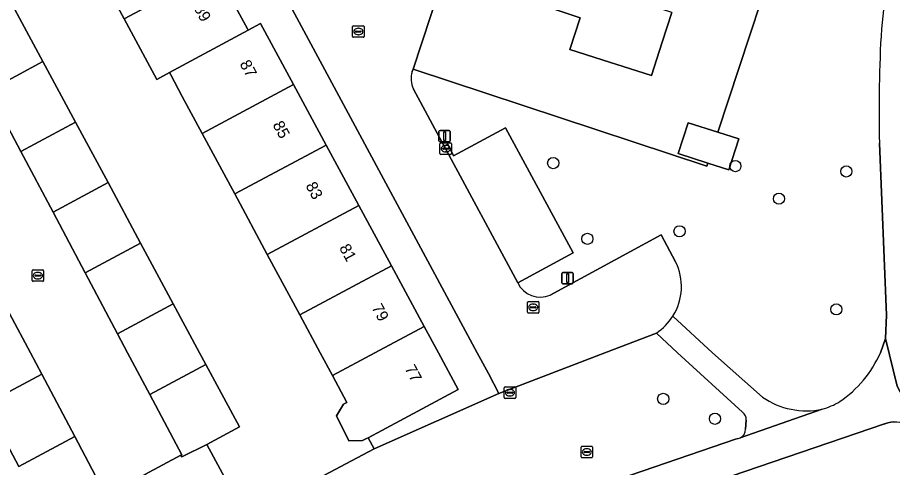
# Model space of a CAD drawing. Extents: x 157793 to 159380, y 380877 to 382313.
# Drawn here: x 159011.2 to 159087.5, y 381740 to 381779.3 of the extents above; entities that cross this region are included whole.
import ezdxf

# ---------------------------------------------------------------- set-up
doc = ezdxf.new("R2010")
doc.units = 0
for name, color, linetype in [('IMGEO_Boom', 7, 'Continuous'), ('IMGEO_Brandkraan', 7, 'Continuous'), ('IMGEO_Erf', 7, 'Continuous'), ('IMGEO_Fietspad_gesloten', 7, 'Continuous'), ('IMGEO_Groenvoorziening', 7, 'Continuous'), ('IMGEO_Kolk', 7, 'Continuous'), ('IMGEO_Lichtmast', 7, 'Continuous'), ('IMGEO_Pand', 7, 'Continuous'), ('IMGEO_Pand_nummerreeks', 7, 'Continuous'), ('IMGEO_Parkeervlak_open', 7, 'Continuous'), ('IMGEO_Rijbaan_lokaal_open', 7, 'Continuous'), ('IMGEO_Rioolput', 7, 'Continuous'), ('IMGEO_Voetpad_open', 7, 'Continuous')]:
    doc.layers.add(name, color=color, linetype=linetype)

msp = doc.modelspace()

# ---------------------------------------------------------------- linework, layer by layer
at = {"layer": 'IMGEO_Boom'}
for centre in [(159057.909, 381766.558), (159073.797, 381766.297), (159083.471, 381765.829), (159077.596, 381763.451), (159060.891, 381759.945), (159068.926, 381760.604), (159082.6, 381753.787), (159067.506, 381745.978), (159072.015, 381744.236)]:
    msp.add_circle(centre, 0.489, dxfattribs=at)
at = {"layer": 'IMGEO_Brandkraan'}
for p, q in [((159053.639, 381746.095), (159053.639, 381746.947)), ((159053.714, 381747.021), (159054.566, 381747.021)), ((159054.127, 381746.801), (159054.152, 381746.801)), ((159054.64, 381746.947), (159054.64, 381746.095)), ((159054.566, 381746.021), (159053.714, 381746.021)), ((159053.898, 381746.515), (159053.898, 381746.527)), ((159054.336, 381746.478), (159053.938, 381746.478)), ((159053.941, 381746.564), (159054.339, 381746.564)), ((159054.15, 381746.241), (159054.125, 381746.241)), ((159054.382, 381746.527), (159054.382, 381746.515))]:
    msp.add_line(p, q, dxfattribs=at)
for points in [[(159053.639, 381746.095), (159053.639, 381746.947)], [(159053.714, 381747.021), (159054.566, 381747.021)], [(159054.64, 381746.947), (159054.64, 381746.095)], [(159054.566, 381746.021), (159053.714, 381746.021)]]:
    msp.add_lwpolyline(points, dxfattribs=at)
for centre, radius, start, end in [((159053.716, 381746.945), 0.0765, 91.55205, 178.44795), ((159053.716, 381746.945), 0.0765, 91.55205, 178.44795), ((159054.564, 381746.945), 0.0765, 1.55205, 88.44795), ((159054.564, 381746.945), 0.0765, 1.55205, 88.44795), ((159053.716, 381746.097), 0.0765, 181.55205, 268.44795), ((159053.716, 381746.097), 0.0765, 181.55205, 268.44795), ((159053.938, 381746.524), 0.0403, 85.87752, 175.75265), ((159053.935, 381746.514), 0.0366, 178.93798, 274.71019), ((159054.339, 381746.521), 0.043, 264.86636, 352.45326), ((159054.343, 381746.526), 0.0386, 1.73085, 96.63898), ((159054.564, 381746.097), 0.0765, 271.55205, 358.44795), ((159054.564, 381746.097), 0.0765, 271.55205, 358.44795)]:
    msp.add_arc(centre, radius, start, end, dxfattribs=at)
for centre, major_axis, ratio, start_param, end_param in [((159054.126, 381746.521), (-0.387, 0.002), 0.722429, 4.712389, 7.853982), ((159054.151, 381746.521), (-0.39, 0.002), 0.717154, 1.570796, 4.712389)]:
    msp.add_ellipse(centre, major_axis=major_axis, ratio=ratio, start_param=start_param, end_param=end_param, dxfattribs=at)
at = {"layer": 'IMGEO_Erf'}
for points in [[(159075.974, 381866.892), (159059.531, 381816.868), (159045.688, 381774.756), (159071.299, 381766.292), (159071.386, 381766.556), (159068.822, 381767.383), (159069.694, 381770.085), (159072.274, 381769.253), (159085.348, 381808.976)], [(158961.476, 381788.79), (158982.013, 381750), (158995.444, 381724.631), (158996.272, 381723.067), (158999.055, 381724.051), (158999.594, 381726.098), (159004.721, 381727.909), (159018.798, 381733.27), (159017.087, 381736.558), (159018.893, 381737.529), (159016.213, 381742.701), (159011.306, 381740.079), (159008.418, 381745.522), (159006.043, 381750), (159005.602, 381750.832), (159002.787, 381756.139), (159000, 381761.393), (158999.975, 381761.441), (158997.161, 381766.745), (158994.324, 381772.093), (158991.51, 381777.397), (158988.692, 381782.711)], [(159031.056, 381735.642), (159042.313, 381741.602), (159041.771, 381742.586), (159041.621, 381742.506), (159041.296, 381742.332), (159040.103, 381742.322), (159039.013, 381744.501), (159039.625, 381745.505), (159039.923, 381745.665), (159038.66, 381748.014), (159037.593, 381750), (159035.818, 381753.303), (159032.981, 381758.58), (159030.138, 381763.868), (159027.3, 381769.149), (159025.569, 381772.37), (159024.556, 381774.254), (159024.446, 381774.458), (159023.34, 381773.864), (159020.497, 381779.152), (159017.659, 381784.433)], [(159010.573, 381780.713), (159013.413, 381775.429), (159016.26, 381770.134), (159019.093, 381764.862), (159021.936, 381759.574), (159024.782, 381754.278), (159027.082, 381750), (159027.627, 381748.986), (159030.564, 381743.522), (159027.712, 381741.989), (159030.232, 381737.299)], [(159068.247, 381779.71), (159067.419, 381777.125), (159066.48, 381774.193), (159062.168, 381775.583), (159059.37, 381776.485), (159060.263, 381779.238), (159058.089, 381779.957)]]:
    msp.add_lwpolyline(points, dxfattribs=at)
msp.add_lwpolyline([(159024.909, 381799.053), (159017.924, 381812.047), (159014.241, 381810.006), (159017.152, 381804.574), (159019.985, 381799.287), (159022.819, 381794), (159025.653, 381788.712), (159028.491, 381783.416), (159030.209, 381780.209), (159031.242, 381778.282), (159031.314, 381778.148), (159032.402, 381778.732), (159035.278, 381773.405), (159038.125, 381768.129), (159040.974, 381762.851), (159043.821, 381757.576), (159046.67, 381752.299), (159047.911, 381750), (159049.639, 381746.798), (159041.771, 381742.586), (159042.313, 381741.602), (159053.185, 381746.457), (159052.258, 381748.181), (159051.28, 381750)], close=True, dxfattribs=at)
at = {"layer": 'IMGEO_Fietspad_gesloten'}
for points in [[(159086.361, 381768.284), (159086.988, 381753.283), (159086.896, 381751.252), (159087.903, 381747.072), (159090.287, 381742.564), (159090.416, 381742.333), (159092.297, 381738.825), (159094.688, 381734.368)], [(159076.157, 381746.13), (159071.797, 381750), (159068.356, 381753.205)], [(159066.909, 381751.724), (159068.744, 381750), (159074.43, 381744.804)], [(159086.803, 381743.799), (159086.827, 381743.807), (159087.081, 381743.881), (159087.341, 381743.931), (159087.604, 381743.958), (159087.868, 381743.961), (159088.132, 381743.941), (159088.392, 381743.897), (159088.648, 381743.83), (159088.897, 381743.741), (159089.137, 381743.63), (159089.366, 381743.497), (159089.582, 381743.345), (159089.784, 381743.174), (159089.97, 381742.986), (159090.138, 381742.782), (159090.287, 381742.564), (159087.903, 381747.072), (159086.896, 381751.252), (159086.443, 381750)], [(159081.377, 381745.078), (159074.202, 381742.569)], [(159074.202, 381742.569), (159081.377, 381745.078)], [(159001.569, 381714.717), (159011.283, 381718.032), (159073.424, 381739.234), (159086.803, 381743.799)], [(159074.745, 381744.114), (159074.682, 381743.327)], [(159073.898, 381742.496), (159000.844, 381717.436), (159000, 381717.165), (158999.064, 381717.004)]]:
    msp.add_lwpolyline(points, dxfattribs=at)
for centre, radius, start, end in [((159213.992, 381766.223), 128.028, 166.61056, 174.60101), ((159202.33, 381771.292), 116.008, 176.55196, 181.48577), ((159064.264, 381755.756), 4.822, 303.26835, 328.06223), ((159077.242, 381754.04), 10.049, 304.23757, 336.29143), ((159079.984, 381751.641), 6.709, 235.22552, 281.9858), ((159079.738, 381750.969), 6.114, 285.55161, 301.10025), ((159073.897, 381744.144), 0.848, 357.97943, 51.09603), ((159073.855, 381743.32), 0.827, 294.79269, 0.51961), ((159073.856, 381743.341), 0.846, 272.85493, 294.15079)]:
    msp.add_arc(centre, radius, start, end, dxfattribs=at)
at = {"layer": 'IMGEO_Groenvoorziening'}
for points in [[(159085.348, 381808.976), (159072.274, 381769.253), (159074.087, 381768.669), (159073.215, 381765.966), (159071.386, 381766.556), (159071.299, 381766.292), (159045.688, 381774.756), (159045.622, 381774.547)], [(159045.736, 381773.021), (159048.414, 381768.048), (159048.721, 381768.203), (159049.224, 381767.185), (159053.766, 381769.644), (159059.647, 381758.725), (159054.818, 381756.112)], [(159086.443, 381750), (159086.896, 381751.252), (159086.988, 381753.283), (159086.361, 381768.284)], [(159057.654, 381755.039), (159067.329, 381760.286), (159068.583, 381757.949)], [(159068.356, 381753.205), (159071.797, 381750), (159076.157, 381746.13)], [(159074.43, 381744.804), (159068.744, 381750), (159066.909, 381751.724), (159062.417, 381750), (159053.185, 381746.457), (159042.313, 381741.602), (159031.056, 381735.642), (159030.232, 381737.299), (159024.908, 381734.474), (159019.629, 381731.673), (159018.798, 381733.27), (159004.721, 381727.909), (158999.594, 381726.098), (158999.055, 381724.051), (158996.272, 381723.067), (158996.987, 381721.716), (158999.064, 381717.004), (159000, 381717.165), (159000.844, 381717.436), (159073.898, 381742.496)], [(159087.604, 381743.958), (159087.341, 381743.931), (159087.081, 381743.881), (159086.827, 381743.807), (159086.803, 381743.799), (159073.424, 381739.234)], [(159074.682, 381743.327), (159074.745, 381744.114)]]:
    msp.add_lwpolyline(points, dxfattribs=at)
for centre, radius, start, end in [((159213.992, 381766.223), 128.028, 166.61056, 174.60101), ((159202.33, 381771.292), 116.008, 176.55196, 181.48577), ((159047.505, 381773.92), 1.985, 161.59933, 206.94537), ((159064.238, 381755.779), 4.856, 327.98553, 26.53546), ((159056.781, 381757.017), 2.162, 204.7403, 293.81145), ((159077.242, 381754.04), 10.049, 304.23757, 336.29143), ((159079.984, 381751.641), 6.709, 235.22552, 281.9858), ((159079.738, 381750.969), 6.114, 285.55161, 301.10025), ((159073.897, 381744.144), 0.848, 357.97943, 51.09603), ((159073.855, 381743.32), 0.827, 294.79269, 0.51961), ((159073.856, 381743.341), 0.846, 272.85493, 294.15079)]:
    msp.add_arc(centre, radius, start, end, dxfattribs=at)
at = {"layer": 'IMGEO_Kolk'}
for p, q in [((159048.04, 381767.388), (159048.04, 381768.24)), ((159048.115, 381768.314), (159048.967, 381768.314)), ((159048.528, 381768.094), (159048.553, 381768.094)), ((159049.041, 381768.24), (159049.041, 381767.388)), ((159048.967, 381767.314), (159048.115, 381767.314)), ((159048.299, 381767.808), (159048.299, 381767.82)), ((159048.737, 381767.771), (159048.339, 381767.771)), ((159048.342, 381767.857), (159048.74, 381767.857)), ((159048.551, 381767.534), (159048.526, 381767.534)), ((159048.783, 381767.82), (159048.783, 381767.808)), ((159012.479, 381756.31), (159012.479, 381757.162)), ((159012.554, 381757.236), (159013.406, 381757.236)), ((159012.738, 381756.73), (159012.738, 381756.742)), ((159013.176, 381756.693), (159012.778, 381756.693)), ((159012.781, 381756.779), (159013.179, 381756.779)), ((159012.967, 381757.016), (159012.992, 381757.016)), ((159013.222, 381756.742), (159013.222, 381756.73)), ((159013.48, 381757.162), (159013.48, 381756.31)), ((159013.406, 381756.236), (159012.554, 381756.236)), ((159012.99, 381756.456), (159012.965, 381756.456)), ((159055.668, 381753.544), (159055.668, 381754.396)), ((159055.743, 381754.47), (159056.595, 381754.47)), ((159056.669, 381754.396), (159056.669, 381753.544)), ((159055.927, 381753.964), (159055.927, 381753.976)), ((159056.365, 381753.927), (159055.967, 381753.927)), ((159055.97, 381754.013), (159056.368, 381754.013)), ((159056.179, 381753.69), (159056.154, 381753.69)), ((159056.156, 381754.25), (159056.181, 381754.25)), ((159056.411, 381753.976), (159056.411, 381753.964)), ((159056.595, 381753.47), (159055.743, 381753.47))]:
    msp.add_line(p, q, dxfattribs=at)
for points in [[(159048.04, 381767.388), (159048.04, 381768.24)], [(159048.115, 381768.314), (159048.967, 381768.314)], [(159049.041, 381768.24), (159049.041, 381767.388)], [(159048.967, 381767.314), (159048.115, 381767.314)], [(159012.479, 381756.31), (159012.479, 381757.162)], [(159012.554, 381757.236), (159013.406, 381757.236)], [(159013.48, 381757.162), (159013.48, 381756.31)], [(159013.406, 381756.236), (159012.554, 381756.236)], [(159055.668, 381753.544), (159055.668, 381754.396)], [(159055.743, 381754.47), (159056.595, 381754.47)], [(159056.669, 381754.396), (159056.669, 381753.544)], [(159056.595, 381753.47), (159055.743, 381753.47)]]:
    msp.add_lwpolyline(points, dxfattribs=at)
for centre, radius, start, end in [((159048.117, 381768.238), 0.0765, 91.55205, 178.44795), ((159048.117, 381768.238), 0.0765, 91.55205, 178.44795), ((159048.965, 381768.238), 0.0765, 1.55205, 88.44795), ((159048.965, 381768.238), 0.0765, 1.55205, 88.44795), ((159048.117, 381767.39), 0.0765, 181.55205, 268.44795), ((159048.117, 381767.39), 0.0765, 181.55205, 268.44795), ((159048.339, 381767.817), 0.0403, 85.87752, 175.75265), ((159048.336, 381767.807), 0.0366, 178.93798, 274.71019), ((159048.74, 381767.814), 0.043, 264.86636, 352.45326), ((159048.744, 381767.819), 0.0386, 1.73085, 96.63898), ((159048.965, 381767.39), 0.0765, 271.55205, 358.44795), ((159048.965, 381767.39), 0.0765, 271.55205, 358.44795), ((159012.556, 381757.16), 0.0765, 91.55205, 178.44795), ((159012.556, 381757.16), 0.0765, 91.55205, 178.44795), ((159012.778, 381756.739), 0.0403, 85.87752, 175.75265), ((159012.775, 381756.729), 0.0366, 178.93798, 274.71019), ((159013.179, 381756.736), 0.043, 264.86636, 352.45326), ((159013.183, 381756.741), 0.0386, 1.73085, 96.63898), ((159013.404, 381757.16), 0.0765, 1.55205, 88.44795), ((159013.404, 381757.16), 0.0765, 1.55205, 88.44795), ((159012.556, 381756.312), 0.0765, 181.55205, 268.44795), ((159012.556, 381756.312), 0.0765, 181.55205, 268.44795), ((159013.404, 381756.312), 0.0765, 271.55205, 358.44795), ((159013.404, 381756.312), 0.0765, 271.55205, 358.44795), ((159055.745, 381754.394), 0.0765, 91.55205, 178.44795), ((159055.745, 381754.394), 0.0765, 91.55205, 178.44795), ((159056.593, 381754.394), 0.0765, 1.55205, 88.44795), ((159056.593, 381754.394), 0.0765, 1.55205, 88.44795), ((159055.967, 381753.973), 0.0403, 85.87752, 175.75265), ((159055.964, 381753.963), 0.0366, 178.93798, 274.71019), ((159056.368, 381753.97), 0.043, 264.86636, 352.45326), ((159056.372, 381753.975), 0.0386, 1.73085, 96.63898), ((159055.745, 381753.546), 0.0765, 181.55205, 268.44795), ((159055.745, 381753.546), 0.0765, 181.55205, 268.44795), ((159056.593, 381753.546), 0.0765, 271.55205, 358.44795), ((159056.593, 381753.546), 0.0765, 271.55205, 358.44795)]:
    msp.add_arc(centre, radius, start, end, dxfattribs=at)
for centre, major_axis, ratio, start_param, end_param in [((159048.527, 381767.814), (-0.387, 0.002), 0.722429, 4.712389, 7.853982), ((159048.552, 381767.814), (-0.39, 0.002), 0.717154, 1.570796, 4.712389), ((159012.966, 381756.736), (-0.387, 0.002), 0.722429, 4.712389, 7.853982), ((159012.991, 381756.736), (-0.39, 0.002), 0.717154, 1.570796, 4.712389), ((159056.155, 381753.97), (-0.387, 0.002), 0.722429, 4.712389, 7.853982), ((159056.18, 381753.97), (-0.39, 0.002), 0.717154, 1.570796, 4.712389)]:
    msp.add_ellipse(centre, major_axis=major_axis, ratio=ratio, start_param=start_param, end_param=end_param, dxfattribs=at)
at = {"layer": 'IMGEO_Lichtmast'}
for p, q in [((159047.947, 381768.502), (159047.947, 381769.302)), ((159047.947, 381769.302), (159047.947, 381768.502)), ((159048.047, 381769.402), (159048.837, 381769.402)), ((159048.837, 381769.402), (159048.047, 381769.402)), ((159048.937, 381769.302), (159048.937, 381768.502)), ((159048.937, 381768.502), (159048.937, 381769.302)), ((159048.837, 381768.402), (159048.047, 381768.402)), ((159048.047, 381768.402), (159048.837, 381768.402)), ((159058.666, 381756.106), (159058.666, 381756.906)), ((159058.666, 381756.906), (159058.666, 381756.106)), ((159058.766, 381757.006), (159059.556, 381757.006)), ((159059.556, 381757.006), (159058.766, 381757.006)), ((159059.656, 381756.906), (159059.656, 381756.106)), ((159059.656, 381756.106), (159059.656, 381756.906)), ((159059.556, 381756.006), (159058.766, 381756.006)), ((159058.766, 381756.006), (159059.556, 381756.006))]:
    msp.add_line(p, q, dxfattribs=at)
for points in [[(159048.367, 381769.277), (159048.517, 381769.277), (159048.517, 381768.527), (159048.367, 381768.527), (159048.367, 381769.277)], [(159059.086, 381756.881), (159059.236, 381756.881), (159059.236, 381756.131), (159059.086, 381756.131), (159059.086, 381756.881)]]:
    msp.add_lwpolyline(points, dxfattribs=at)
for centre, start, end in [((159048.047, 381769.302), 90, 180), ((159048.047, 381769.302), 90, 180), ((159048.837, 381769.302), 0, 90), ((159048.837, 381769.302), 360, 90), ((159048.047, 381768.502), 180, 270), ((159048.047, 381768.502), 180, 270), ((159048.837, 381768.502), 270, 0), ((159048.837, 381768.502), 270, 0), ((159058.766, 381756.906), 90, 180), ((159058.766, 381756.906), 90, 180), ((159059.556, 381756.906), 0, 90), ((159059.556, 381756.906), 360, 90), ((159058.766, 381756.106), 180, 270), ((159058.766, 381756.106), 180, 270), ((159059.556, 381756.106), 270, 0), ((159059.556, 381756.106), 270, 0)]:
    msp.add_arc(centre, 0.1, start, end, dxfattribs=at)
at = {"layer": 'IMGEO_Pand'}
for points in [[(159017.659, 381784.433), (159020.497, 381779.152), (159028.491, 381783.416), (159025.653, 381788.712)], [(159064.51, 381782.021), (159065.094, 381783.795), (159056.376, 381786.629), (159054.576, 381781.119), (159058.089, 381779.957), (159060.263, 381779.238), (159059.37, 381776.485), (159062.168, 381775.583), (159066.48, 381774.193), (159067.419, 381777.125), (159068.247, 381779.71), (159064.189, 381781.045)], [(159028.491, 381783.416), (159020.497, 381779.152), (159023.34, 381773.864), (159024.446, 381774.458), (159031.314, 381778.148), (159031.242, 381778.282), (159030.209, 381780.209)], [(159008.684, 381772.866), (159013.413, 381775.429), (159010.573, 381780.713), (159005.881, 381778.154)], [(159031.314, 381778.148), (159024.446, 381774.458), (159024.556, 381774.254), (159025.569, 381772.37), (159027.3, 381769.149), (159035.278, 381773.405), (159032.402, 381778.732)], [(159008.684, 381772.866), (159011.493, 381767.565), (159016.26, 381770.134), (159013.413, 381775.429)], [(159038.125, 381768.129), (159035.278, 381773.405), (159027.3, 381769.149), (159030.138, 381763.868)], [(159011.493, 381767.565), (159014.302, 381762.264), (159019.093, 381764.862), (159016.26, 381770.134)], [(159072.274, 381769.253), (159069.694, 381770.085), (159068.822, 381767.383), (159071.386, 381766.556), (159073.215, 381765.966), (159074.087, 381768.669)], [(159038.125, 381768.129), (159030.138, 381763.868), (159032.981, 381758.58), (159040.974, 381762.851)], [(159021.936, 381759.574), (159019.093, 381764.862), (159014.302, 381762.264), (159017.111, 381756.964)], [(159043.821, 381757.576), (159040.974, 381762.851), (159032.981, 381758.58), (159035.818, 381753.303)], [(159019.92, 381751.663), (159024.782, 381754.278), (159021.936, 381759.574), (159017.111, 381756.964)], [(159043.821, 381757.576), (159035.818, 381753.303), (159037.593, 381750), (159038.66, 381748.014), (159042.373, 381750), (159046.67, 381752.299)], [(159022.729, 381746.362), (159027.627, 381748.986), (159027.082, 381750), (159024.782, 381754.278), (159019.92, 381751.663), (159020.801, 381750)], [(159013.331, 381748.13), (159012.338, 381750), (159010.511, 381753.442), (159005.602, 381750.832), (159006.043, 381750), (159008.418, 381745.522)], [(159046.67, 381752.299), (159042.373, 381750), (159038.66, 381748.014), (159039.923, 381745.665), (159039.625, 381745.505), (159039.013, 381744.501), (159040.103, 381742.322), (159041.296, 381742.332), (159041.621, 381742.506), (159041.771, 381742.586), (159049.639, 381746.798), (159047.911, 381750)], [(159022.729, 381746.362), (159025.521, 381741.092), (159025.445, 381741.051), (159025.52, 381740.91), (159027.712, 381741.989), (159030.564, 381743.522), (159027.627, 381748.986)], [(159013.331, 381748.13), (159008.418, 381745.522), (159011.306, 381740.079), (159016.213, 381742.701)], [(159027.712, 381741.989), (159025.52, 381740.91), (159025.445, 381741.051), (159022.304, 381739.363), (159024.908, 381734.474), (159030.232, 381737.299)]]:
    msp.add_lwpolyline(points, close=True, dxfattribs=at)
at = {"layer": 'IMGEO_Parkeervlak_open'}
msp.add_lwpolyline([(159048.414, 381768.048), (159054.818, 381756.112), (159059.647, 381758.725), (159053.766, 381769.644), (159049.224, 381767.185), (159048.721, 381768.203)], close=True, dxfattribs=at)
at = {"layer": 'IMGEO_Rijbaan_lokaal_open'}
msp.add_lwpolyline([(158996.404, 381780.014), (158999.219, 381774.711), (159000, 381773.24), (159002.061, 381769.359), (159004.876, 381764.055), (159007.692, 381758.752), (159010.511, 381753.442), (159012.338, 381750), (159013.331, 381748.13), (159016.213, 381742.701), (159018.893, 381737.529), (159022.304, 381739.363), (159025.445, 381741.051), (159025.521, 381741.092), (159022.729, 381746.362), (159020.801, 381750), (159019.92, 381751.663), (159017.111, 381756.964), (159014.302, 381762.264), (159011.493, 381767.565), (159008.684, 381772.866), (159005.881, 381778.154), (159003.066, 381783.466)], dxfattribs=at)
at = {"layer": 'IMGEO_Rioolput'}
for p, q in [((159040.424, 381777.615), (159040.424, 381778.467)), ((159040.499, 381778.541), (159041.351, 381778.541)), ((159040.683, 381778.035), (159040.683, 381778.047)), ((159041.121, 381777.998), (159040.723, 381777.998)), ((159040.726, 381778.084), (159041.124, 381778.084)), ((159040.912, 381778.321), (159040.937, 381778.321)), ((159041.167, 381778.047), (159041.167, 381778.035)), ((159041.425, 381778.467), (159041.425, 381777.615)), ((159041.351, 381777.541), (159040.499, 381777.541)), ((159040.935, 381777.761), (159040.91, 381777.761)), ((159060.342, 381740.914), (159060.342, 381741.766)), ((159060.417, 381741.84), (159061.269, 381741.84)), ((159060.644, 381741.383), (159061.042, 381741.383)), ((159060.83, 381741.62), (159060.855, 381741.62)), ((159061.343, 381741.766), (159061.343, 381740.914)), ((159061.269, 381740.84), (159060.417, 381740.84)), ((159060.601, 381741.334), (159060.601, 381741.346)), ((159061.039, 381741.297), (159060.641, 381741.297)), ((159060.853, 381741.06), (159060.828, 381741.06)), ((159061.085, 381741.346), (159061.085, 381741.334))]:
    msp.add_line(p, q, dxfattribs=at)
for points in [[(159040.424, 381777.615), (159040.424, 381778.467)], [(159040.499, 381778.541), (159041.351, 381778.541)], [(159041.425, 381778.467), (159041.425, 381777.615)], [(159041.351, 381777.541), (159040.499, 381777.541)], [(159060.342, 381740.914), (159060.342, 381741.766)], [(159060.417, 381741.84), (159061.269, 381741.84)], [(159061.343, 381741.766), (159061.343, 381740.914)], [(159061.269, 381740.84), (159060.417, 381740.84)]]:
    msp.add_lwpolyline(points, dxfattribs=at)
for centre, radius, start, end in [((159040.501, 381778.465), 0.0765, 91.55205, 178.44795), ((159040.501, 381778.465), 0.0765, 91.55205, 178.44795), ((159040.723, 381778.044), 0.0403, 85.87752, 175.75265), ((159040.72, 381778.034), 0.0366, 178.93798, 274.71019), ((159041.124, 381778.041), 0.043, 264.86636, 352.45326), ((159041.128, 381778.046), 0.0386, 1.73085, 96.63898), ((159041.349, 381778.465), 0.0765, 1.55205, 88.44795), ((159041.349, 381778.465), 0.0765, 1.55205, 88.44795), ((159040.501, 381777.617), 0.0765, 181.55205, 268.44795), ((159040.501, 381777.617), 0.0765, 181.55205, 268.44795), ((159041.349, 381777.617), 0.0765, 271.55205, 358.44795), ((159041.349, 381777.617), 0.0765, 271.55205, 358.44795), ((159060.419, 381741.764), 0.0765, 91.55205, 178.44795), ((159060.419, 381741.764), 0.0765, 91.55205, 178.44795), ((159060.641, 381741.343), 0.0403, 85.87752, 175.75265), ((159061.046, 381741.345), 0.0386, 1.73085, 96.63898), ((159061.267, 381741.764), 0.0765, 1.55205, 88.44795), ((159061.267, 381741.764), 0.0765, 1.55205, 88.44795), ((159060.419, 381740.916), 0.0765, 181.55205, 268.44795), ((159060.419, 381740.916), 0.0765, 181.55205, 268.44795), ((159060.638, 381741.333), 0.0366, 178.93798, 274.71019), ((159061.042, 381741.34), 0.043, 264.86636, 352.45326), ((159061.267, 381740.916), 0.0765, 271.55205, 358.44795), ((159061.267, 381740.916), 0.0765, 271.55205, 358.44795)]:
    msp.add_arc(centre, radius, start, end, dxfattribs=at)
for centre, major_axis, ratio, start_param, end_param in [((159040.911, 381778.041), (-0.387, 0.002), 0.722429, 4.712389, 7.853982), ((159040.936, 381778.041), (-0.39, 0.002), 0.717154, 1.570796, 4.712389), ((159060.829, 381741.34), (-0.387, 0.002), 0.722429, 4.712389, 7.853982), ((159060.854, 381741.34), (-0.39, 0.002), 0.717154, 1.570796, 4.712389)]:
    msp.add_ellipse(centre, major_axis=major_axis, ratio=ratio, start_param=start_param, end_param=end_param, dxfattribs=at)
at = {"layer": 'IMGEO_Voetpad_open'}
for points in [[(159045.622, 381774.547), (159045.688, 381774.756), (159059.531, 381816.868)], [(159024.909, 381799.053), (159051.28, 381750), (159052.258, 381748.181), (159053.185, 381746.457), (159062.417, 381750), (159066.909, 381751.724)], [(159054.818, 381756.112), (159048.414, 381768.048), (159045.736, 381773.021)], [(159068.583, 381757.949), (159067.329, 381760.286), (159057.654, 381755.039)]]:
    msp.add_lwpolyline(points, dxfattribs=at)
for centre, radius, start, end in [((159047.505, 381773.92), 1.985, 161.59933, 206.94537), ((159064.238, 381755.779), 4.856, 327.98553, 26.53546), ((159056.781, 381757.017), 2.162, 204.7403, 293.81145), ((159064.264, 381755.756), 4.822, 303.26835, 328.06223)]:
    msp.add_arc(centre, radius, start, end, dxfattribs=at)

# ---------------------------------------------------------------- texts
at = {"layer": 'IMGEO_Pand_nummerreeks'}
for s, rotation, p in [('89', 298.18931, (159026.544, 381780.104)), ('87', 298.39558, (159030.54, 381775.227)), ('85', 298.39839, (159033.417, 381769.906)), ('83', 298.39839, (159036.293, 381764.586)), ('81', 298.39839, (159039.224, 381759.167)), ('79', 298.39839, (159042.046, 381753.945)), ('77', 298.39839, (159044.923, 381748.625))]:
    msp.add_text(s, height=1, rotation=rotation, dxfattribs=at).set_placement(p)

doc.saveas('drawing.dxf')
